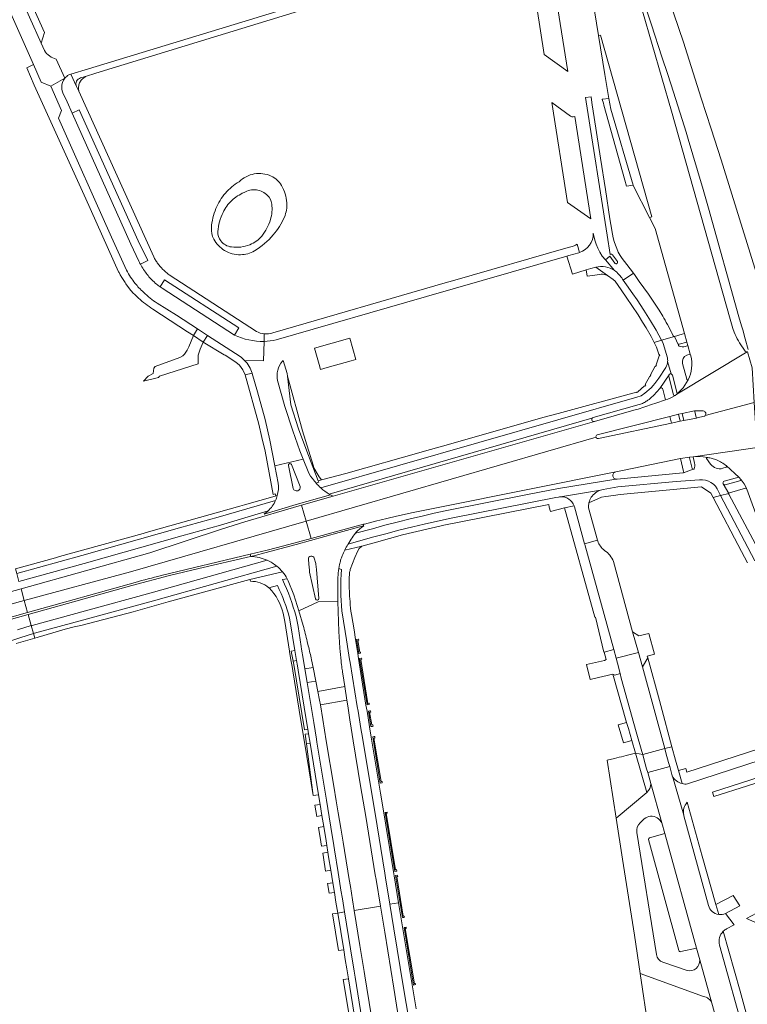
# Model space of a CAD drawing. Extents: x 146402 to 164798, y 455483 to 464134.
# Tile 491 of 575: x 156067 to 156263, y 463148 to 463413. Entities that reach past the tile are written whole.
import ezdxf

# ---------------------------------------------------------------- set-up
doc = ezdxf.new("R2010")
doc.units = 0
doc.header["$LTSCALE"] = 0.2
for name, color, linetype, lineweight in [('B-XX-VH-VERHARDING_ASFALT-GV', 252, 'CONTINUOUS', 18), ('B-XX-VH-VERHARDING_BETON-GV', 252, 'CONTINUOUS', 18), ('B-XX-VH-VERHARDING_BETONSTRAATSTEEN-GV', 252, 'CONTINUOUS', 18), ('B-XX-VH-VERHARDING_GESLOTEN-GV', 252, 'CONTINUOUS', 18), ('B-XX-VH-VERHARDING_SIERBESTRATING-GV', 252, 'CONTINUOUS', 18), ('B-XX-VH-VERHARDING_STRAATBAKSTEEN-GV', 252, 'CONTINUOUS', 18), ('B-XX-VH-VERHARDING_TEGEL-GV', 252, 'CONTINUOUS', 18)]:
    doc.layers.add(name, color=color, linetype=linetype, lineweight=lineweight)

msp = doc.modelspace()

# ---------------------------------------------------------------- linework, layer by layer
at = {"layer": 'B-XX-VH-VERHARDING_ASFALT-GV'}
for points in [[(156073.782, 463404.592), (156072.887, 463406.585), (156054.022, 463448.582), (156051.568, 463454.071), (156046.078, 463467.854), (156044.694, 463470.929), (156035.483, 463491.213), (156031.313, 463489.323), (156045.369, 463458.25), (156045.383, 463458.215), (156045.429, 463458.109), (156050.419, 463446.652), (156070.898, 463400.817), (156072.915, 463396.058), (156075.504, 463394.996), (156079.31, 463397.156), (156076.995, 463402.309)], [(156265.538, 463343.488), (156255.674, 463375.222), (156253.001, 463383.519), (156250.331, 463391.816), (156245.968, 463405.412), (156245.595, 463406.566), (156242.904, 463414.751), (156240.174, 463422.923), (156239.505, 463425.066), (156238.26, 463428.979), (156237.012, 463432.891), (156234.16, 463441.787), (156233.893, 463442.632), (156233.062, 463445.342), (156226.671, 463443.555)], [(156226.671, 463443.555), (156227.225, 463441.761), (156227.658, 463440.375), (156230.387, 463431.736), (156233.18, 463422.916), (156233.569, 463421.702), (156235.238, 463416.594), (156236.937, 463411.496), (156239.745, 463402.9), (156241.309, 463398.15), (156242.852, 463393.393), (156245.199, 463386.05), (156246.244, 463382.702), (156246.838, 463380.737), (156249.323, 463372.333), (156250.801, 463367.293), (156252.268, 463362.25), (156260.462, 463333.055), (156261.157, 463330.586), (156261.453, 463329.579), (156262.131, 463327.093), (156262.947, 463324.262)], [(156218.387, 463435.262), (156222.693, 463408.672), (156223.227, 463408.742), (156237.053, 463359.875), (156236.416, 463359.695), (156237.906, 463356.778), (156245.796, 463328.588), (156246.461, 463326.272), (156246.733, 463325.301), (156247.373, 463322.993), (156247.52, 463322.544)], [(156258.06, 463332.381), (156242.335, 463388.269), (156234.504, 463415.197)], [(156262.15, 463323.801), (156260.627, 463326.039), (156260.333, 463326.583), (156260, 463327.155), (156259.689, 463327.742), (156259.405, 463328.315), (156259.138, 463328.922), (156258.802, 463329.887), (156258.06, 463332.381)], [(156251.369, 463306.494), (156264.565, 463310.026), (156264.036, 463319.373), (156262.705, 463323.632), (156262.689, 463323.626), (156243.745, 463312.233), (156243.275, 463311.916), (156242.64, 463311.55), (156241.982, 463311.222), (156241.373, 463310.955), (156240.748, 463310.724), (156238.148, 463309.822), (156236.967, 463309.463)], [(156246.812, 463316.133), (156245.458, 463313.995), (156243.745, 463312.233), (156262.689, 463323.626)], [(156222.046, 463300.705), (156144.16, 463278.133), (156145.467, 463273.508), (156159.514, 463277.343), (156159.839, 463277.376), (156162.814, 463278.148), (156165.801, 463278.875), (156168.439, 463279.476), (156172.874, 463280.433), (156176.465, 463281.174), (156180.062, 463281.883), (156227.356, 463291.394), (156229.565, 463291.841), (156244.716, 463294.978), (156244.724, 463294.978), (156247.135, 463295.377), (156248.128, 463295.442), (156266.002, 463298.036), (156265.04, 463301.719), (156264.565, 463310.026), (156251.369, 463306.494)], [(156232.816, 463308.125), (156222.293, 463305.115), (156151.424, 463284.841)], [(156222.378, 463301.348), (156241.858, 463306.274), (156244.178, 463306.919), (156245.196, 463307.062), (156248.541, 463307.776), (156248.751, 463307.821), (156250.847, 463307.746)], [(156249.03, 463305.859), (156245.648, 463305.161), (156244.676, 463304.982), (156242.311, 463304.515), (156222.662, 463300.336)], [(156286.567, 463305.257), (156286.526, 463305.404), (156266.002, 463298.036), (156248.128, 463295.442), (156249.738, 463295.484), (156250.8, 463295.417), (156252, 463295.247), (156252.044, 463295.242), (156252.058, 463295.24)], [(156251.144, 463306.328), (156249.249, 463305.888), (156249.216, 463305.897), (156249.03, 463305.859)], [(156151.424, 463284.841), (156142.925, 463282.484), (156144.16, 463278.133), (156222.046, 463300.705)], [(156257.075, 463292.994), (156260.392, 463289.981), (156261.066, 463289.26), (156261.049, 463289.227), (156261.885, 463288.208), (156262.231, 463287.586), (156262.522, 463286.902), (156262.572, 463286.763), (156276.559, 463248.4), (156280.431, 463249.613), (156292.984, 463253.547), (156291.068, 463260.251), (156281.955, 463292.623)], [(156105.155, 463263.505), (156129.082, 463269.278), (156133.642, 463270.378), (156138.121, 463271.502), (156145.467, 463273.508), (156144.16, 463278.133), (156096.911, 463264.555), (156068.391, 463256.804), (156069.283, 463253.602)], [(156069.427, 463253.102), (156097.291, 463260.882), (156107.447, 463263.56), (156115.27, 463265.439), (156129.221, 463268.65), (156129.236, 463268.653), (156129.082, 463269.278), (156105.155, 463263.505)], [(156098.196, 463261.702), (156069.283, 463253.602), (156056.815, 463250.109), (156047.898, 463247.722), (156025.064, 463241.338), (156000, 463234.42), (155965.831, 463224.966), (155966.014, 463224.438), (156000, 463233.866), (156032.991, 463243.094), (156058.511, 463250.054), (156069.427, 463253.102)], [(156068.391, 463256.804), (156067.511, 463259.964), (156067.509, 463259.972), (156031.76, 463249.999), (156000, 463241.42), (155985.986, 463237.635), (155966.81, 463232.35)], [(156069.283, 463253.602), (156098.196, 463261.702)], [(155950.7, 463228.296), (155951.551, 463225.11), (155977.209, 463231.626), (156035.982, 463247.99), (156068.391, 463256.804)], [(156153.188, 463243.987), (156153.072, 463245.672), (156152.946, 463248.482), (156152.683, 463256.521), (156147.356, 463256.497), (156142.142, 463254.041)], [(156142.142, 463254.041), (156143.343, 463250.121)], [(156144.44, 463245.799), (156144.715, 463244.645)], [(156145.569, 463240.919), (156145.985, 463238.866), (156146.737, 463235.152), (156147.291, 463232.418), (156154.517, 463233.697), (156153.98, 463237.168)], [(156242.576, 463209.655), (156242.535, 463209.727), (156241.857, 463212.195), (156235.919, 463210.655), (156236.766, 463207.656), (156236.765, 463207.639), (156239.707, 463197.075), (156240.51, 463194.19), (156249.063, 463163.426), (156249.945, 463160.255), (156249.945, 463160.246), (156253.176, 463148.674), (156253.185, 463148.654), (156260.51, 463122.467), (156266.39, 463124.099), (156265.006, 463128.974)], [(156245.601, 463199.187), (156242.576, 463209.655)], [(156252.255, 463174.906), (156245.654, 463198.96)], [(156257.12, 463168.586), (156259.157, 463169.651), (156256.822, 463172.719), (156256.811, 463172.714)], [(156262.145, 463139.512), (156255.221, 463164.266)]]:
    msp.add_lwpolyline(points, dxfattribs=at)
for points in [[(156076.995, 463402.309, -0.2026778), (156073.782, 463404.592)], [(156262.689, 463323.626, -0.3437385), (156262.15, 463323.801)], [(156247.52, 463322.544, -0.1765713), (156246.812, 463316.133)], [(156236.967, 463309.463, -0.0177671), (156232.816, 463308.125)], [(156250.847, 463307.746, -0.6404673), (156251.369, 463306.494)], [(156251.369, 463306.494, -0.095165), (156251.144, 463306.328)], [(156222.046, 463300.705, -0.3986537), (156222.378, 463301.348)], [(156222.662, 463300.336, -0.3947931), (156222.046, 463300.705)], [(156252.058, 463295.24, -0.0390449), (156253.264, 463294.995)], [(156253.264, 463294.995, -0.0344066), (156254.435, 463294.583)], [(156254.435, 463294.583, -0.0330639), (156255.785, 463293.896)], [(156255.785, 463293.896, -0.0384098), (156257.075, 463292.994)], [(156098.196, 463261.702, -0.0090767), (156105.155, 463263.505)], [(156105.155, 463263.505, 0.0090767), (156098.196, 463261.702)], [(156143.343, 463250.121, -0.0057653), (156144.44, 463245.799)], [(156144.715, 463244.645, -0.0096472), (156145.569, 463240.919)], [(156153.526, 463240.59, -0.0153026), (156153.188, 463243.987)], [(156153.768, 463238.64, -0.0061859), (156153.526, 463240.59)], [(156153.98, 463237.168, -0.0039933), (156153.768, 463238.64)], [(156245.654, 463198.96, -0.0135081), (156245.601, 463199.187)], [(156255.008, 463172.489, -0.3005678), (156252.255, 463174.906)], [(156256.811, 463172.714, -0.144788), (156255.008, 463172.489)], [(156255.221, 463164.266, -0.2730565), (156256.246, 463167.954)], [(156256.246, 463167.954, -0.0756641), (156257.12, 463168.586)]]:
    msp.add_lwpolyline(points, format="xyb", dxfattribs=at)
for points in [[(156113.853, 463328.014), (156116.484, 463326.28), (156117.636, 463328.044), (156114.956, 463329.79)], [(156142.925, 463282.484), (156142.267, 463282.302), (156127.683, 463277.963), (156121.376, 463276.002), (156102.09, 463269.619), (156067.509, 463259.972), (156067.511, 463259.964), (156068.391, 463256.804), (156096.911, 463264.555), (156144.16, 463278.133)], [(155951.551, 463225.11), (155952.538, 463221.399), (155964.831, 463224.675), (155965.831, 463224.966), (156000, 463234.42), (156025.064, 463241.338), (156047.898, 463247.722), (156056.815, 463250.109), (156069.283, 463253.602), (156068.391, 463256.804), (156035.982, 463247.99), (155977.209, 463231.626)], [(156157.627, 463246.371), (156158.258, 463242.604), (156158.765, 463242.689), (156158.775, 463242.974), (156158.541, 463242.937), (156158.042, 463246.098), (156158.253, 463246.134), (156158.198, 463246.467), (156158.108, 463246.452)], [(156160.572, 463228.793), (156160.98, 463228.858), (156161.104, 463228.877), (156161.049, 463229.23), (156160.712, 463229.177), (156158.847, 463240.992), (156159.096, 463241.031), (156159.041, 463241.36), (156158.955, 463241.347), (156158.481, 463241.272)], [(156227.471, 463241.306), (156226.808, 463243.707), (156224.191, 463242.946), (156224.791, 463240.977), (156224.298, 463240.737), (156219.511, 463239.648), (156220.44, 463235.648), (156221.15, 463235.82), (156226.52, 463237.082), (156227.069, 463236.808), (156228.491, 463237.174), (156227.822, 463240.032)], [(156233.424, 463242.871), (156227.471, 463241.306), (156227.822, 463240.032), (156228.491, 463237.174), (156228.776, 463235.958), (156232.836, 463221.577), (156234.339, 463216.255), (156234.577, 463215.413), (156240.521, 463217.053), (156234.489, 463238.995)], [(156154.517, 463233.697), (156147.291, 463232.418), (156147.762, 463230.095), (156147.98, 463228.763), (156155.077, 463230.07)], [(156152.76, 463199.816), (156153.446, 463195.672), (156154.077, 463191.871), (156154.434, 463189.702), (156155.341, 463184.137), (156155.711, 463181.866), (156156.016, 463179.998), (156156.596, 463176.431), (156157.061, 463173.577), (156164.111, 463174.744), (156162.933, 463181.867), (156162.725, 463183.122), (156160.134, 463198.793), (156158.773, 463207.03), (156156.773, 463219.121), (156156.242, 463222.542), (156155.891, 463224.808), (156155.796, 463225.425), (156155.321, 463228.493), (156155.077, 463230.07), (156147.98, 463228.763), (156148.615, 463224.893), (156149.559, 463219.138), (156151.582, 463206.918), (156152.234, 463202.986)], [(156161.478, 463226.836), (156161.416, 463227.21), (156161.258, 463227.184), (156160.873, 463227.12), (156161.559, 463222.943), (156161.952, 463223.008), (156162.103, 463223.032), (156162.034, 463223.45), (156161.761, 463223.405), (156161.205, 463226.791)], [(156162.555, 463220.28), (156162.409, 463220.256), (156162.012, 463220.19), (156164.057, 463207.747), (156164.459, 463207.813), (156164.6, 463207.836), (156164.54, 463208.207), (156164.267, 463208.162), (156162.351, 463219.815), (156162.624, 463219.86)], [(156165.937, 463199.703), (156165.901, 463199.922), (156165.756, 463199.898), (156165.358, 463199.833), (156167.962, 463184.033), (156168.506, 463184.123), (156168.434, 463184.553), (156168.161, 463184.508), (156165.664, 463199.658)], [(156168.147, 463182.914), (156170.016, 463171.616), (156170.415, 463171.681), (156170.562, 463171.706), (156170.504, 463172.057), (156170.231, 463172.011), (156168.468, 463182.658), (156168.741, 463182.703), (156168.691, 463183.004)], [(156169.154, 463143.572), (156167.68, 463152.683), (156165.245, 463167.743), (156164.111, 463174.744), (156157.061, 463173.577), (156158.595, 463164.162), (156159.73, 463157.195), (156159.922, 463156.019), (156161.641, 463145.469), (156162.388, 463140.883), (156164.5, 463127.923), (156165.806, 463119.906), (156167.835, 463107.457), (156168.467, 463103.576), (156168.876, 463101.068), (156175.974, 463102.269), (156175.342, 463106.089), (156175.021, 463108.026), (156172.883, 463120.952), (156172.657, 463122.315), (156172.431, 463123.685), (156172.212, 463125.007), (156171.739, 463127.868)], [(156170.458, 463168.939), (156173.007, 463153.524), (156173.555, 463153.615), (156173.503, 463153.927), (156173.23, 463153.882), (156170.784, 463168.674), (156171.057, 463168.719), (156171.005, 463169.03), (156170.858, 463169.006)]]:
    msp.add_lwpolyline(points, close=True, dxfattribs=at)
at = {"layer": 'B-XX-VH-VERHARDING_BETON-GV'}
msp.add_lwpolyline([(156225.444, 463391.728), (156225.977, 463388.862), (156231.994, 463368.392), (156232.02, 463368.304), (156236.416, 463359.695), (156237.053, 463359.875), (156223.227, 463408.742), (156222.693, 463408.672), (156224.39, 463398.148)], close=True, dxfattribs=at)
at = {"layer": 'B-XX-VH-VERHARDING_BETONSTRAATSTEEN-GV'}
for points in [[(156056.63, 463447.524), (156054.022, 463448.582), (156072.887, 463406.585), (156073.803, 463409.422), (156065.201, 463428.574)], [(156116.484, 463326.28), (156113.853, 463328.014), (156112.592, 463324.946), (156112.193, 463324.108), (156111.435, 463323.031), (156110.997, 463322.553), (156110.159, 463322.074), (156103.578, 463319.72), (156103.179, 463319.242), (156103.059, 463317.806), (156101.663, 463317.088), (156100.458, 463315.796), (156104.493, 463316.71), (156104.719, 463317.14), (156115.094, 463320.414), (156115.145, 463322.753), (156115.623, 463324.348)], [(156156.268, 463321.257), (156157.465, 463321.595), (156155.838, 463327.356), (156146.408, 463324.637), (156147.659, 463320.247), (156148.033, 463318.935), (156149.753, 463319.42), (156153.005, 463320.337)], [(156159.514, 463277.343), (156145.467, 463273.508), (156138.121, 463271.502), (156133.642, 463270.378), (156129.082, 463269.278), (156129.236, 463268.653), (156130.466, 463268.936), (156133.036, 463269.672), (156141.43, 463271.9), (156153.021, 463275.063), (156159.575, 463276.903)], [(156234.489, 463238.995), (156235.92, 463241.443), (156235.793, 463241.909), (156237.722, 463242.437), (156236.24, 463248.009), (156233.575, 463247.371), (156231.869, 463248.439), (156233.424, 463242.871)], [(156234.577, 463215.413), (156234.891, 463214.298), (156235.646, 463211.625), (156235.919, 463210.655), (156241.857, 463212.195), (156241.555, 463213.292), (156240.831, 463215.926), (156240.521, 463217.053)]]:
    msp.add_lwpolyline(points, close=True, dxfattribs=at)
for points in [[(156208.916, 463426.59), (156203.942, 463430.224), (156208.121, 463403.509), (156214.434, 463398.979), (156210.096, 463426.499), (156209.665, 463426.442)], [(156079.31, 463397.156), (156075.504, 463394.996), (156078.407, 463388.491), (156077.597, 463386.455), (156082.579, 463375.163), (156086.951, 463365.311), (156091.792, 463354.484), (156095.846, 463345.555)], [(156099.141, 463348.017), (156097.036, 463352.596), (156097.033, 463352.603), (156081.248, 463387.795), (156079.877, 463390.811), (156079.184, 463392.365)], [(156226.479, 463355.251), (156226.06, 463357.873), (156225.777, 463359.368), (156224.625, 463367.231), (156223.239, 463375.665), (156221.092, 463389.445), (156221.039, 463389.941), (156220.691, 463392.164), (156219.182, 463391.941), (156219.356, 463390.826), (156224.996, 463355.022), (156225.871, 463349.773), (156226.013, 463349.839), (156226.234, 463349.842), (156226.449, 463349.724), (156227.791, 463347.9), (156227.827, 463347.653), (156227.787, 463347.528), (156227.707, 463347.413), (156227.658, 463347.368), (156227.565, 463347.319), (156227.387, 463347.288), (156227.209, 463347.333), (156227.085, 463347.426), (156225.716, 463349.304)], [(156215.178, 463386.94), (156210.125, 463390.66), (156214.391, 463363.786), (156220.684, 463359.415)], [(156220.684, 463359.415), (156216.33, 463386.829), (156215.896, 463386.755)], [(156126.112, 463369.328), (156126.109, 463369.339)], [(156127.435, 463366.427), (156127.44, 463366.437)], [(156226.962, 463345.518), (156224.585, 463348.335), (156223.699, 463349.385), (156223.092, 463350.402), (156222.56, 463351.46), (156222.106, 463352.553), (156221.733, 463353.677), (156221.442, 463354.825), (156221.276, 463355.482)], [(156217.597, 463350.322), (156217.458, 463350.281), (156214.758, 463349.522), (156214.205, 463349.363), (156215.729, 463344.478), (156219.4, 463345.658), (156220.663, 463346.064), (156221.981, 463346.387)], [(156225.716, 463349.304), (156224.585, 463348.335), (156226.962, 463345.518)], [(156229.361, 463342.894), (156232.074, 463344.79), (156231.207, 463345.936), (156230.285, 463347.119), (156229.661, 463347.875)], [(156228.213, 463344.429), (156228.501, 463344.061)], [(156124.87, 463328.144), (156105.401, 463340.771)], [(156104.069, 463336.708), (156109.31, 463333.449), (156114.956, 463329.79), (156117.636, 463328.044), (156126.408, 463322.361)], [(156127.601, 463321.333), (156132.707, 463321.239), (156132.831, 463326.46)], [(156220.954, 463305.774), (156220.96, 463305.786), (156220.951, 463305.783), (156150.341, 463285.416)], [(156151.424, 463284.841), (156222.293, 463305.115), (156221.571, 463304.965)], [(156144.662, 463291.461), (156143.348, 463294.826), (156135.761, 463293.039)], [(156135.761, 463293.039), (156136.64, 463288.345)], [(156140.668, 463286.908), (156139.355, 463293.095)], [(156140.205, 463293.351), (156142.521, 463287.476)], [(156157.355, 463274.88), (156161.996, 463276.126), (156165.305, 463277.033), (156168.624, 463277.904), (156172.116, 463278.78), (156175.639, 463279.623), (156178.547, 463280.285), (156181.461, 463280.915), (156204.057, 463285.384), (156211.92, 463286.894), (156227.366, 463289.432)], [(156227.356, 463291.394), (156180.062, 463281.883), (156176.465, 463281.174), (156172.874, 463280.433), (156168.439, 463279.476), (156165.801, 463278.875), (156162.814, 463278.148), (156159.839, 463277.376), (156159.514, 463277.343), (156159.575, 463276.903), (156159.679, 463276.932), (156159.583, 463276.845)], [(156132.866, 463280.064), (156141.468, 463282.641), (156150.722, 463285.199)], [(156159.583, 463276.845), (156159.679, 463276.932), (156159.575, 463276.903), (156153.021, 463275.063), (156141.43, 463271.9), (156133.036, 463269.672), (156130.466, 463268.936), (156129.236, 463268.653)], [(156155.34, 463271.885), (156155.411, 463271.998), (156156.222, 463273.293)], [(156222.492, 463272.83), (156222.446, 463272.996), (156218.986, 463272.062)], [(156218.986, 463272.062), (156219.03, 463271.901), (156226.808, 463243.707), (156227.471, 463241.306), (156233.424, 463242.871), (156231.869, 463248.439), (156226.707, 463267.278)], [(156146.676, 463257.249), (156145.069, 463264.408), (156145.01, 463265.022), (156144.858, 463266.615), (156144.734, 463267.915)], [(156146.303, 463268.2), (156146.704, 463266.78), (156146.767, 463266.555), (156146.924, 463265.193)], [(156146.924, 463265.193), (156147.544, 463257.385)], [(156152.912, 463265.392), (156153.105, 463266.492)], [(156139.036, 463262.69), (156139.335, 463262.137), (156140.815, 463258.371), (156142.142, 463254.041)], [(156142.142, 463254.041), (156147.356, 463256.497), (156152.683, 463256.521), (156152.634, 463260.786)], [(156066.524, 463248.984), (156070.271, 463250.079), (156069.427, 463253.102), (156058.511, 463250.054), (156032.991, 463243.094), (156022.745, 463239.385), (156015.027, 463236.284), (156008.94, 463233.913)], [(156239.707, 463197.075), (156236.765, 463207.639)], [(156235.7, 463205.283), (156227.449, 463198.373), (156229.182, 463187.375), (156232.37, 463166.89), (156233.911, 463156.586), (156250.911, 463150.441)], [(156233.862, 463197.097), (156235.007, 463198.183)], [(156238.278, 463161.697), (156232.992, 463194.523)], [(156249.063, 463163.426), (156240.51, 463194.19), (156236.406, 463193.056)], [(156236.143, 463192.595), (156244.27, 463162.825)], [(156244.832, 463162.487), (156249.063, 463163.426)], [(156246.506, 463157.377), (156240.014, 463159.628)], [(156253.176, 463148.674), (156249.945, 463160.246)]]:
    msp.add_lwpolyline(points, dxfattribs=at)
for points in [[(156079.184, 463392.365, -0.3356332), (156079.31, 463397.156)], [(156215.896, 463386.755, -0.2100016), (156215.178, 463386.94)], [(156130.182, 463371.442, 0.1533057), (156126.112, 463369.328)], [(156134.73, 463370.851, 0.1536705), (156130.182, 463371.442)], [(156126.109, 463369.339, 0.0803777), (156122.424, 463366.254)], [(156137.502, 463368.331, 0.1538102), (156134.73, 463370.851)], [(156138.931, 463363.662, 0.1167391), (156137.502, 463368.331)], [(156122.424, 463366.254, 0.0807231), (156119.9, 463362.164)], [(156124.132, 463364.29, -0.0922946), (156127.435, 463366.427)], [(156127.44, 463366.437, -0.1682999), (156130.75, 463367.148)], [(156130.75, 463367.148, -0.1684726), (156133.789, 463365.658)], [(156133.789, 463365.658, -0.1689321), (156134.899, 463363.348)], [(156121.812, 463361.113, -0.0925861), (156124.132, 463364.29)], [(156134.899, 463363.348, -0.1007979), (156134.535, 463359.162)], [(156138.289, 463359.855, 0.1171435), (156138.931, 463363.662)], [(156119.9, 463362.164, 0.0806049), (156118.667, 463356.964)], [(156120.41, 463355.951, -0.0917887), (156121.812, 463361.113)], [(156134.535, 463359.162, -0.1012582), (156132.191, 463354.754)], [(156135.296, 463355.04, 0.0786578), (156138.289, 463359.855)], [(156118.667, 463356.964, 0.1413009), (156119.302, 463353.929)], [(156121.18, 463353.446, -0.1939683), (156120.41, 463355.951)], [(156130.251, 463350.788, 0.0790423), (156135.296, 463355.04)], [(156221.276, 463355.482, -0.3370265), (156217.597, 463350.322)], [(156229.661, 463347.875, -0.1263526), (156226.479, 463355.251)], [(156119.302, 463353.929, 0.1408588), (156122.236, 463350.864)], [(156124.078, 463351.818, -0.1926253), (156121.18, 463353.446)], [(156128.969, 463352.416, -0.1275987), (156124.078, 463351.818)], [(156132.191, 463354.754, -0.1273223), (156128.969, 463352.416)], [(156122.236, 463350.864, 0.1347084), (156126.497, 463349.728)], [(156126.497, 463349.728, 0.134235), (156130.251, 463350.788)], [(156099.574, 463347.211, -0.0107344), (156099.141, 463348.017)], [(156099.988, 463346.505, -0.0087962), (156099.574, 463347.211)], [(156095.846, 463345.555, 0.0215451), (156096.947, 463343.737)], [(156100.94, 463345.057, -0.0192074), (156099.988, 463346.505)], [(156101.877, 463343.829, -0.0199359), (156100.94, 463345.057)], [(156221.981, 463346.387, -0.2093629), (156226.962, 463345.518)], [(156226.962, 463345.518, -0.0658514), (156228.213, 463344.429)], [(156096.947, 463343.737, 0.0223178), (156098.196, 463342.018)], [(156098.196, 463342.018, 0.0213879), (156099.19, 463340.866)], [(156102.601, 463343.034, -0.0270247), (156101.877, 463343.829)], [(156103.943, 463341.831, -0.024745), (156102.601, 463343.034)], [(156104.887, 463341.12, -0.0162474), (156103.943, 463341.831)], [(156228.501, 463344.061, -0.003449), (156229.361, 463342.894)], [(156099.19, 463340.866, 0.0164189), (156100.473, 463339.591)], [(156100.473, 463339.591, 0.0181618), (156102.22, 463338.087)], [(156105.401, 463340.771, -0.0084664), (156104.887, 463341.12)], [(156102.22, 463338.087, 0.0179481), (156104.069, 463336.708)], [(156132.831, 463326.46, -0.1195734), (156124.87, 463328.144)], [(156126.408, 463322.361, -0.0506988), (156127.601, 463321.333)], [(156220.914, 463305.325, -0.2050587), (156220.954, 463305.774)], [(156221.171, 463305.014, -0.1900965), (156220.914, 463305.325)], [(156221.571, 463304.965, -0.1926716), (156221.171, 463305.014)], [(156139.355, 463293.095, -0.9201561), (156140.205, 463293.351)], [(156146.169, 463289.195, -0.0781695), (156144.662, 463291.461)], [(156146.806, 463288.386, -0.0180542), (156146.169, 463289.195)], [(156226.576, 463290.212, -0.197958), (156226.721, 463290.964)], [(156227, 463289.581, -0.1999284), (156226.576, 463290.212)], [(156226.721, 463290.964, -0.1981892), (156227.356, 463291.394)], [(156227.366, 463289.432, -0.1019876), (156227, 463289.581)], [(156136.64, 463288.345, -0.0973634), (156136.374, 463285.018)], [(156142.521, 463287.476, -0.9572479), (156140.668, 463286.908)], [(156148.102, 463287.057, -0.034666), (156146.806, 463288.386)], [(156150.341, 463285.416, -0.0510885), (156148.102, 463287.057)], [(156135.905, 463283.699, -0.1014904), (156133.903, 463280.902)], [(156136.374, 463285.018, -0.0537699), (156135.905, 463283.699)], [(156150.341, 463285.416, 0.0070741), (156150.722, 463285.199)], [(156150.722, 463285.199, -0.0070741), (156150.341, 463285.416)], [(156150.722, 463285.199, 0.0147641), (156151.424, 463284.841)], [(156133.903, 463280.902, -0.0484965), (156132.866, 463280.064)], [(156159.583, 463276.845, 0.071313), (156157.355, 463274.88)], [(156157.355, 463274.88, -0.071313), (156159.583, 463276.845)], [(156156.222, 463273.293, -0.046262), (156157.355, 463274.88)], [(156153.814, 463268.836, -0.0225118), (156154.513, 463270.396)], [(156154.513, 463270.396, -0.022354), (156155.34, 463271.885)], [(156224.316, 463270.307, -0.1543991), (156222.492, 463272.83)], [(156129.236, 463268.653, -0.1010827), (156133.688, 463267.625)], [(156144.734, 463267.915, -0.9057716), (156146.303, 463268.2)], [(156153.409, 463267.679, -0.0216747), (156153.814, 463268.836)], [(156226.707, 463267.278, 0.1509163), (156224.316, 463270.307)], [(156133.688, 463267.625, -0.0679272), (156136.252, 463266.039)], [(156136.252, 463266.039, -0.0478363), (156137.805, 463264.498)], [(156152.634, 463260.786, -0.0455839), (156152.912, 463265.392)], [(156153.105, 463266.492, -0.021973), (156153.409, 463267.679)], [(156137.805, 463264.498, -0.0478017), (156139.036, 463262.69)], [(156147.544, 463257.385, -0.9356206), (156146.676, 463257.249)], [(156236.765, 463207.639, -0.2135971), (156235.7, 463205.283)], [(156232.992, 463194.523, -0.2479056), (156233.862, 463197.097)], [(156235.007, 463198.183, -0.3171221), (156238.498, 463198.448)], [(156238.498, 463198.448, -0.0766706), (156239.707, 463197.075)], [(156236.406, 463193.056, 0.3704146), (156236.143, 463192.595)], [(156244.27, 463162.825, 0.4089954), (156244.832, 463162.487)], [(156240.014, 463159.628, -0.2772821), (156238.278, 463161.697)], [(156249.945, 463160.246, -0.4800308), (156246.506, 463157.377)], [(156250.911, 463150.441, -0.2574343), (156253.176, 463148.674)]]:
    msp.add_lwpolyline(points, format="xyb", dxfattribs=at)
at = {"layer": 'B-XX-VH-VERHARDING_GESLOTEN-GV'}
for points in [[(156256.822, 463172.719), (156260.715, 463174.795), (156258.933, 463177.561), (156254.262, 463175.136), (156255.008, 463172.489)], [(156256.811, 463172.714), (156256.822, 463172.719)]]:
    msp.add_lwpolyline(points, dxfattribs=at)
msp.add_lwpolyline([(156255.008, 463172.489, 0.144788), (156256.811, 463172.714)], format="xyb", dxfattribs=at)
at = {"layer": 'B-XX-VH-VERHARDING_SIERBESTRATING-GV'}
for points in [[(156246.584, 463207.542), (156270.301, 463215.247), (156269.362, 463218.137), (156246.415, 463210.682), (156246.148, 463211.656), (156244.201, 463211.123)], [(156244.201, 463211.123), (156245.151, 463207.643)]]:
    msp.add_lwpolyline(points, dxfattribs=at)
msp.add_lwpolyline([(156245.151, 463207.643, 0.0914052), (156246.584, 463207.542)], format="xyb", dxfattribs=at)
at = {"layer": 'B-XX-VH-VERHARDING_STRAATBAKSTEEN-GV'}
msp.add_lwpolyline([(156144.395, 463234.765), (156146.737, 463235.152), (156145.985, 463238.866), (156143.778, 463238.503)], close=True, dxfattribs=at)
at = {"layer": 'B-XX-VH-VERHARDING_TEGEL-GV'}
for points in [[(156083.535, 463397.217), (156084.797, 463397.603), (156087.654, 463398.476), (156146.47, 463416.497), (156146.76, 463416.586), (156149.913, 463417.555), (156191.003, 463430.129), (156199.584, 463432.755), (156200.598, 463433.061), (156200.16, 463434.52), (156200.124, 463434.51), (156175.42, 463427.08), (156085.64, 463399.675), (156080.933, 463398.244), (156082.426, 463394.954)], [(156095.846, 463345.555), (156091.792, 463354.484), (156086.951, 463365.311), (156082.579, 463375.163), (156077.597, 463386.455), (156078.407, 463388.491), (156075.504, 463394.996), (156072.915, 463396.058), (156070.898, 463400.817), (156069.032, 463399.941), (156071.083, 463395.25), (156084.929, 463364.763), (156093.738, 463345.134)], [(156083.006, 463393.674), (156082.426, 463394.954), (156080.933, 463398.244), (156080.322, 463398.058)], [(156083.006, 463393.674), (156082.98, 463394.313), (156082.969, 463394.587), (156082.98, 463394.861), (156083.015, 463395.134), (156083.073, 463395.402), (156083.154, 463395.665), (156083.256, 463395.92), (156083.38, 463396.165), (156083.524, 463396.399), (156083.687, 463396.619), (156083.869, 463396.826), (156084.067, 463397.016), (156084.281, 463397.188), (156084.797, 463397.603), (156083.535, 463397.217)], [(156082.426, 463394.954), (156083.006, 463393.674)], [(156079.184, 463392.365), (156079.877, 463390.811), (156081.248, 463387.795), (156083.147, 463388.679), (156098.986, 463353.454), (156101.552, 463348.178), (156099.574, 463347.211)], [(156103.162, 463349.169), (156083.006, 463393.674)], [(156136.09, 463326.869), (156176.475, 463338.544), (156214.205, 463349.363), (156214.758, 463349.522), (156217.458, 463350.281), (156217.597, 463350.322), (156216.973, 463352.533), (156216.556, 463352.302), (156216.12, 463352.111), (156215.67, 463351.958)], [(156215.67, 463351.958), (156214.572, 463351.644), (156183.435, 463342.733), (156181.524, 463342.155), (156135.21, 463328.734)], [(156221.981, 463346.387), (156225.154, 463344.159), (156226.669, 463343.094), (156227.142, 463342.586), (156228.76, 463340.337), (156230.342, 463338.062), (156231.698, 463336.048), (156233.333, 463333.555), (156234.525, 463331.644), (156235.471, 463330.088), (156236.827, 463327.746), (156237.676, 463326.177)], [(156239.974, 463333.223), (156238.999, 463334.802), (156236.864, 463338.038), (156236.129, 463339.104), (156233.67, 463342.578), (156232.561, 463344.125), (156232.089, 463344.77), (156232.074, 463344.79), (156229.361, 463342.894), (156230.253, 463341.662), (156231.96, 463339.226), (156233.076, 463337.59), (156234.862, 463334.866), (156236.689, 463331.937), (156238.165, 463329.439), (156239.671, 463326.768), (156243.106, 463327.788)], [(156094.765, 463343.355), (156095.103, 463342.808)], [(156104.887, 463341.12), (156106.076, 463342.972), (156126.069, 463330.093), (156124.87, 463328.144)], [(156130.765, 463329.137), (156107.315, 463344.362)], [(156228.501, 463344.061), (156228.213, 463344.429)], [(156237.676, 463326.177), (156239.671, 463326.768), (156238.165, 463329.439), (156236.689, 463331.937), (156234.862, 463334.866), (156233.076, 463337.59), (156231.96, 463339.226), (156230.253, 463341.662), (156229.361, 463342.894)], [(156095.865, 463341.648), (156095.879, 463341.629), (156097.032, 463340.096)], [(156102.9, 463335.126), (156112.252, 463329.056), (156113.853, 463328.014), (156114.956, 463329.79), (156109.31, 463333.449), (156104.069, 463336.708)], [(156242.781, 463327.905), (156242.393, 463328.702), (156242.279, 463328.938), (156241.23, 463330.987)], [(156246.461, 463326.272), (156245.796, 463328.588), (156245.149, 463328.393), (156243.106, 463327.788), (156244.173, 463325.4)], [(156126.408, 463322.361), (156117.636, 463328.044), (156116.484, 463326.28), (156122.109, 463322.863), (156122.36, 463322.706)], [(156132.831, 463326.46), (156132.877, 463328.463)], [(156132.877, 463328.463), (156132.831, 463326.46)], [(156237.676, 463326.177), (156238.329, 463324.902), (156238.939, 463322.975), (156238.961, 463322.937), (156239.105, 463322.963), (156239.195, 463322.73), (156239.042, 463322.596), (156238.181, 463320.16), (156238.282, 463320.122), (156238.026, 463319.723), (156237.971, 463319.797), (156236.699, 463317.442), (156236.79, 463317.357), (156236.625, 463317.081), (156236.508, 463317.128), (156235.267, 463314.828), (156235.418, 463314.796), (156235.181, 463314.446), (156235.094, 463314.488), (156233.298, 463312.897), (156233.31, 463312.778), (156232.978, 463312.695), (156232.938, 463312.793), (156211.853, 463307.09), (156208.143, 463306.086), (156180.168, 463298.142), (156176.547, 463297.113), (156175.678, 463296.866), (156154.77, 463290.926), (156148.245, 463289.229), (156147.392, 463289.007), (156147.55, 463288.603), (156146.806, 463288.386)], [(156148.102, 463287.057), (156232.973, 463311.453), (156234.138, 463311.839), (156235.165, 463312.51), (156236.818, 463314.004), (156237.409, 463314.622), (156237.876, 463315.164), (156238.876, 463316.577), (156240.756, 463319.435), (156240.969, 463319.844), (156241.129, 463320.275), (156241.236, 463320.724), (156241.276, 463321.03), (156241.293, 463321.337), (156241.289, 463321.568), (156241.236, 463322.026), (156241.169, 463322.328), (156240.187, 463325.573), (156239.956, 463326.182), (156239.671, 463326.768), (156237.676, 463326.177)], [(156244.173, 463325.4), (156243.106, 463327.788), (156239.671, 463326.768), (156239.956, 463326.182), (156240.187, 463325.573), (156241.169, 463322.328), (156241.236, 463322.026), (156241.289, 463321.568), (156241.293, 463321.337), (156241.276, 463321.03), (156242.219, 463317.719)], [(156244.357, 463325.711), (156246.461, 463326.272)], [(156244.353, 463325.156), (156244.222, 463325.308)], [(156246.446, 463322.729), (156247.373, 463322.993), (156246.733, 463325.301), (156246.078, 463325.108)], [(156122.36, 463322.706), (156125.247, 463320.906), (156126.26, 463320.016), (156127.149, 463318.804), (156127.754, 463317.417), (156129.608, 463317.876)], [(156139.012, 463317.789), (156137.915, 463321.271), (156137.798, 463321.139)], [(156241.276, 463321.03), (156241.236, 463320.724), (156241.129, 463320.275), (156240.969, 463319.844), (156240.756, 463319.435), (156238.876, 463316.577), (156237.876, 463315.164), (156237.409, 463314.622), (156236.818, 463314.004), (156235.165, 463312.51), (156234.138, 463311.839), (156232.973, 463311.453), (156148.102, 463287.057)], [(156242.219, 463317.719), (156241.276, 463321.03)], [(156246.405, 463316.261), (156245.302, 463320.519)], [(156135.761, 463293.039), (156134.406, 463299.877), (156133.085, 463305.5), (156131.05, 463312.906), (156129.635, 463317.792), (156129.608, 463317.876), (156127.754, 463317.417), (156131.458, 463304.181), (156132.21, 463300.629), (156133.078, 463296.927), (156135.302, 463285.345), (156135.827, 463285.491), (156135.991, 463284.91), (156136.374, 463285.018)], [(156136.459, 463315.896), (156138.431, 463308.953), (156140.525, 463302.421), (156142.479, 463297.05), (156143.348, 463294.826), (156144.662, 463291.461)], [(156146.806, 463288.386), (156147.55, 463288.603), (156147.392, 463289.007), (156144.023, 463297.632), (156142.086, 463302.955), (156140.011, 463309.43), (156139.089, 463317.142), (156139.012, 463317.789)], [(156237.584, 463312.038), (156238.368, 463312.867), (156239.145, 463313.802), (156241.659, 463317.485), (156241.698, 463317.542)], [(156241.659, 463317.485), (156239.145, 463313.802)], [(156242.88, 463312.002), (156241.605, 463317.109)], [(156242.584, 463317.344), (156243.801, 463312.484), (156243.745, 463312.233), (156245.458, 463313.995), (156246.812, 463316.133)], [(156240.023, 463313.59), (156240.748, 463310.724), (156241.373, 463310.955), (156241.982, 463311.222), (156242.64, 463311.55), (156243.275, 463311.916)], [(156221.257, 463306.042), (156233.675, 463309.461)], [(156150.341, 463285.416), (156220.951, 463305.783), (156220.96, 463305.786)], [(156247.85, 463292.328), (156247.139, 463295.184), (156247.135, 463295.377), (156244.724, 463294.978)], [(156244.724, 463294.978), (156245.585, 463291.475)], [(156252, 463295.247), (156250.8, 463295.417), (156249.738, 463295.484), (156248.128, 463295.442), (156248.527, 463293.718)], [(156252.834, 463293.45), (156251.746, 463294.943)], [(156136.64, 463288.345), (156135.761, 463293.039)], [(156248.165, 463292.093), (156245.52, 463291.155)], [(156245.52, 463291.155), (156248.165, 463292.093)], [(156256.49, 463288.877), (156260.392, 463289.981), (156257.075, 463292.994), (156257.13, 463292.846), (156257.089, 463292.71), (156256.989, 463292.612), (156256.093, 463292.344)], [(156227.366, 463289.432), (156211.92, 463286.894), (156204.057, 463285.384), (156181.461, 463280.915), (156178.547, 463280.285), (156175.639, 463279.623), (156172.116, 463278.78), (156168.624, 463277.904), (156165.305, 463277.033), (156161.996, 463276.126), (156157.355, 463274.88)], [(156249.822, 463289.225), (156243.541, 463288.807), (156227.899, 463287.326), (156223.932, 463286.68)], [(156223.932, 463286.68), (156227.899, 463287.326), (156243.541, 463288.807), (156249.822, 463289.225)], [(156245.396, 463291.108), (156227.745, 463289.434)], [(156262.522, 463286.902), (156262.231, 463287.586), (156261.885, 463288.208), (156261.049, 463289.227), (156260.998, 463289.129), (156260.93, 463289.084), (156256.766, 463287.947)], [(156212.449, 463284.688), (156223.242, 463286.486), (156223.253, 463286.488)], [(156223.242, 463286.486), (156212.449, 463284.688)], [(156220.252, 463283.515), (156220.127, 463283.054), (156223.546, 463284.597), (156224.673, 463284.753), (156226.722, 463285.036), (156228.509, 463285.282), (156250.406, 463287.409), (156252.926, 463285.629), (156253.51, 463284.519), (156255.476, 463285.076), (156254.939, 463286.095)], [(156223.253, 463286.488), (156223.242, 463286.486)], [(156254.939, 463286.095), (156255.476, 463285.076), (156255.485, 463285.079), (156257.698, 463285.595), (156256.224, 463288.134)], [(156256.224, 463288.134), (156257.698, 463285.595), (156257.772, 463285.703), (156257.889, 463285.761), (156262.202, 463286.991)], [(156136.374, 463285.018), (156135.991, 463284.91), (156135.79, 463284.854), (156127.561, 463282.539), (156126.282, 463282.18), (156101.776, 463275.287), (156100.309, 463274.874), (156077.831, 463268.626), (156076.78, 463268.334), (156066.009, 463265.342), (156066.36, 463264.088), (156066.361, 463264.083)], [(156135.905, 463283.699), (156120.531, 463279.195), (156110.126, 463276.318), (156083.863, 463268.936), (156066.361, 463264.083), (156066.96, 463261.937), (156066.962, 463261.93), (156084.464, 463266.783), (156110.726, 463274.165), (156121.153, 463277.047), (156133.903, 463280.902)], [(156066.361, 463264.083), (156083.863, 463268.936), (156110.126, 463276.318), (156120.531, 463279.195), (156135.905, 463283.699)], [(156211.991, 463284.631), (156211.257, 463284.493), (156183.086, 463278.94), (156179.458, 463278.174), (156175.839, 463277.362), (156172.762, 463276.631), (156169.053, 463275.704), (156165.519, 463274.781), (156161.995, 463273.822), (156155.411, 463271.998), (156155.34, 463271.885)], [(156156.222, 463273.293), (156155.411, 463271.998), (156161.995, 463273.822), (156165.519, 463274.781), (156169.053, 463275.704), (156172.762, 463276.631), (156175.839, 463277.362), (156179.458, 463278.174), (156183.086, 463278.94), (156211.257, 463284.493), (156211.991, 463284.631)], [(156264.734, 463267.511), (156255.476, 463285.076), (156253.51, 463284.519), (156261.159, 463269.989), (156262.743, 463266.981)], [(156266.294, 463269.314), (156257.733, 463285.363), (156257.683, 463285.457), (156257.685, 463285.474), (156257.698, 463285.595), (156255.485, 463285.079), (156255.476, 463285.076), (156264.734, 463267.511)], [(156154.513, 463270.396), (156159.125, 463271.457), (156163.013, 463272.537), (156170.053, 463274.448), (156180.449, 463276.919), (156180.663, 463276.96), (156209.342, 463282.604), (156209.485, 463281.934), (156209.802, 463280.707), (156213.548, 463281.744), (156216.164, 463282.262)], [(156216.164, 463282.262), (156213.548, 463281.744), (156221.688, 463252.349)], [(156221.688, 463252.349), (156221.853, 463252.385), (156224.098, 463242.919), (156224.191, 463242.946), (156226.808, 463243.707), (156219.03, 463271.901), (156218.986, 463272.062), (156216.235, 463282.041)], [(156216.235, 463282.041), (156218.986, 463272.062), (156222.446, 463272.996), (156220.044, 463281.746)], [(156220.127, 463283.054), (156220.252, 463283.515)], [(156155.998, 463265.149), (156157.175, 463268.384), (156158.008, 463270.17), (156158.404, 463270.818), (156159.125, 463271.457), (156154.513, 463270.396)], [(156133.688, 463267.625), (156102.499, 463258.902), (156084.812, 463254.013), (156070.503, 463250.146), (156070.271, 463250.079), (156070.867, 463247.936), (156071.103, 463248.011), (156085.397, 463251.874), (156103.093, 463256.765), (156136.252, 463266.039)], [(156136.252, 463266.039), (156103.093, 463256.765), (156085.397, 463251.874), (156071.103, 463248.011), (156070.867, 463247.936)], [(156153.105, 463266.492), (156152.912, 463265.392), (156153.621, 463265.176)], [(156070.867, 463247.936), (156071.204, 463246.72), (156079.363, 463249.158), (156081.811, 463249.795), (156083.595, 463250.133), (156097.604, 463253.796), (156107.075, 463256.484), (156129.023, 463262.513), (156137.805, 463264.498)], [(156137.805, 463264.498), (156129.023, 463262.513), (156129.161, 463261.995)], [(156137.81, 463262.461), (156139.036, 463262.69)], [(156134.127, 463260.257), (156136.417, 463260.875)], [(156136.417, 463260.875), (156134.127, 463260.257), (156134.206, 463260.192)], [(156137.915, 463253.384), (156138.427, 463251.203), (156139.667, 463243.202), (156139.694, 463243.041), (156140.121, 463240.452), (156140.35, 463239.06), (156140.542, 463237.896)], [(156139.652, 463252.08), (156139.773, 463251.597), (156141.131, 463243.386), (156141.572, 463240.675), (156141.806, 463239.234), (156141.986, 463238.123), (156144.164, 463224.894), (156144.597, 463222.271), (156144.804, 463221.021), (156145.226, 463218.46), (156147.494, 463204.601), (156147.912, 463202.015), (156148.392, 463199.053), (156148.871, 463196.092), (156149.494, 463192.251), (156149.701, 463190.973), (156149.99, 463189.183), (156150.185, 463187.982), (156150.775, 463184.337), (156151.319, 463180.981), (156151.734, 463178.414), (156152.157, 463175.808), (156152.637, 463172.844)], [(156140.542, 463237.896), (156142.734, 463224.605), (156143.161, 463222.016), (156143.361, 463220.798), (156143.788, 463218.209), (156146.051, 463204.436), (156144.24, 463218.288), (156143.898, 463220.879), (156144.804, 463221.021), (156144.597, 463222.271), (156143.72, 463222.115), (156140.818, 463239.67), (156140.64, 463240.533), (156140.098, 463243.257), (156141.131, 463243.386), (156139.773, 463251.597), (156139.652, 463252.08)], [(156152.637, 463172.844), (156154.441, 463173.141), (156153.873, 463176.655), (156153.497, 463178.975), (156153.098, 463181.443), (156152.731, 463183.714), (156151.736, 463189.86), (156151.552, 463190.991), (156150.749, 463195.943), (156150.301, 463198.707), (156149.581, 463203.148), (156149.145, 463205.839), (156147.039, 463218.726), (156146.895, 463219.571), (156146.166, 463224.028), (156144.395, 463234.765), (156143.778, 463238.503), (156143.328, 463241.231), (156142.92, 463243.719), (156142.808, 463244.443), (156141.951, 463249.857), (156141.441, 463252.552)], [(156153.756, 463254.045), (156154.587, 463248.461), (156154.954, 463246.293), (156155.424, 463243.331), (156155.815, 463240.968), (156155.955, 463240.137), (156157.887, 463228.379), (156158.107, 463227.061), (156158.294, 463225.914), (156158.866, 463222.452), (156159.274, 463219.979), (156161.406, 463207.06), (156162.64, 463199.582), (156165.28, 463183.562), (156165.491, 463182.277), (156166.643, 463175.26), (156168.971, 463175.644), (156167.78, 463182.853), (156167.595, 463183.972), (156164.558, 463202.427), (156164.126, 463205.066), (156161.646, 463220.13), (156161.189, 463222.882), (156160.495, 463227.058), (156160.217, 463228.734), (156159.006, 463236.029), (156158.199, 463241.228), (156157.992, 463242.563), (156157.406, 463246.337), (156157.004, 463248.925), (156156.3, 463253.086)], [(156070.867, 463247.936), (156070.271, 463250.079), (156066.524, 463248.984)], [(156066.228, 463245.233), (156071.204, 463246.72)], [(156067.149, 463246.76), (156070.867, 463247.936)], [(156071.204, 463246.72), (156070.867, 463247.936), (156067.149, 463246.76)], [(156243.44, 463213.907), (156242.45, 463217.534), (156240.521, 463217.053), (156240.831, 463215.926), (156241.555, 463213.292), (156241.857, 463212.195), (156242.535, 463209.727), (156242.576, 463209.655)], [(156235.919, 463210.655), (156235.646, 463211.625), (156234.891, 463214.298), (156234.577, 463215.413), (156232.637, 463215.824), (156235.7, 463205.283)], [(156245.151, 463207.643), (156244.201, 463211.123), (156243.44, 463213.907)], [(156236.765, 463207.639), (156236.766, 463207.656), (156235.919, 463210.655)], [(156254.262, 463175.136), (156250.596, 463188.153), (156246.96, 463201.061), (156246.525, 463202.606)], [(156245.654, 463198.96), (156252.255, 463174.906)], [(156235.007, 463198.183), (156233.862, 463197.097)], [(156236.406, 463193.056), (156240.51, 463194.19), (156239.707, 463197.075)], [(156232.992, 463194.523), (156238.278, 463161.697)], [(156244.27, 463162.825), (156236.143, 463192.595)], [(156173.683, 463147.133), (156168.971, 463175.644), (156166.643, 463175.26), (156167.73, 463168.638), (156170.339, 463152.746), (156171.718, 463144.355), (156174.335, 463128.447), (156175.047, 463124.117), (156175.277, 463122.719), (156175.496, 463121.39), (156177.689, 463108.056), (156177.886, 463106.859), (156179.077, 463099.621), (156176.807, 463099.251), (156176.85, 463099.161)], [(156255.008, 463172.489), (156254.262, 463175.136)], [(156167.211, 463093.864), (156166.709, 463096.993), (156165.61, 463103.849), (156165.187, 463106.482), (156163.02, 463119.995), (156161.91, 463126.915), (156159.616, 463141.141), (156159.078, 463144.472), (156157.28, 463155.589), (156157.013, 463157.23), (156156.037, 463163.274), (156154.441, 463173.141), (156152.637, 463172.844), (156154.228, 463163.018), (156154.655, 463160.383), (156155.06, 463157.879), (156155.494, 463155.199), (156157.394, 463143.467), (156157.836, 463140.737), (156160.071, 463126.941), (156160.523, 463124.146), (156160.745, 463122.778), (156161.166, 463120.178)], [(156264.785, 463137.45), (156263.954, 463140.42), (156260.743, 463151.891), (156256.246, 463167.954)], [(156249.945, 463160.246), (156249.945, 463160.255), (156249.063, 463163.426), (156244.832, 463162.487)], [(156255.221, 463164.266), (156262.145, 463139.512)], [(156240.014, 463159.628), (156246.506, 463157.377)], [(156250.911, 463150.441), (156233.911, 463156.586), (156236.156, 463141.568), (156246.344, 463144.31), (156247.28, 463144.562), (156252.14, 463145.87), (156254.836, 463136.149)], [(156262.589, 463115.014), (156262.567, 463115.113), (156261.846, 463117.69), (156261.512, 463118.886), (156260.831, 463121.318), (156260.51, 463122.467), (156253.185, 463148.654), (156253.176, 463148.674)]]:
    msp.add_lwpolyline(points, dxfattribs=at)
for points in [[(156080.322, 463398.058, 0.0867431), (156079.31, 463397.156)], [(156079.31, 463397.156, 0.3356332), (156079.184, 463392.365)], [(156083.535, 463397.217, 0.471517), (156082.426, 463394.954)], [(156082.426, 463394.954, -0.471517), (156083.535, 463397.217)], [(156099.574, 463347.211, 0.0087962), (156099.988, 463346.505)], [(156103.688, 463348.237, -0.0192404), (156103.162, 463349.169)], [(156104.282, 463347.347, -0.0202177), (156103.688, 463348.237)], [(156104.984, 463346.453, -0.0225318), (156104.282, 463347.347)], [(156093.738, 463345.134, 0.0074777), (156094.174, 463344.351)], [(156096.947, 463343.737, -0.0215451), (156095.846, 463345.555)], [(156099.988, 463346.505, 0.0192074), (156100.94, 463345.057)], [(156100.94, 463345.057, 0.0199359), (156101.877, 463343.829)], [(156105.649, 463345.736, -0.0231765), (156104.984, 463346.453)], [(156106.451, 463345.012, -0.0222892), (156105.649, 463345.736)], [(156107.315, 463344.362, -0.0210882), (156106.451, 463345.012)], [(156226.962, 463345.518, 0.2093629), (156221.981, 463346.387)], [(156228.213, 463344.429, 0.0658514), (156226.962, 463345.518)], [(156094.174, 463344.351, 0.0084456), (156094.765, 463343.355)], [(156095.103, 463342.808, 0.0083956), (156095.865, 463341.648)], [(156098.196, 463342.018, -0.0223178), (156096.947, 463343.737)], [(156099.19, 463340.866, -0.0213879), (156098.196, 463342.018)], [(156101.877, 463343.829, 0.0270247), (156102.601, 463343.034)], [(156102.601, 463343.034, 0.024745), (156103.943, 463341.831)], [(156103.943, 463341.831, 0.0162474), (156104.887, 463341.12)], [(156229.361, 463342.894, 0.003449), (156228.501, 463344.061)], [(156097.032, 463340.096, 0.0170693), (156097.965, 463339.096)], [(156100.473, 463339.591, -0.0164189), (156099.19, 463340.866)], [(156102.22, 463338.087, -0.0181618), (156100.473, 463339.591)], [(156097.965, 463339.096, 0.0180379), (156099.055, 463338.078)], [(156099.055, 463338.078, 0.0161025), (156100.93, 463336.54)], [(156100.93, 463336.54, 0.0164917), (156102.9, 463335.126)], [(156104.069, 463336.708, -0.0179481), (156102.22, 463338.087)], [(156241.23, 463330.987, 0.0108325), (156239.974, 463333.223)], [(156132.877, 463328.463, -0.1041381), (156130.765, 463329.137)], [(156135.21, 463328.734, -0.1101167), (156132.877, 463328.463)], [(156124.87, 463328.144, 0.1195734), (156132.831, 463326.46)], [(156132.831, 463326.46, 0.0475435), (156136.09, 463326.869)], [(156243.106, 463327.788, -0.2856836), (156242.781, 463327.905)], [(156244.173, 463325.4, -0.4304741), (156244.357, 463325.711)], [(156244.222, 463325.308, -0.0942518), (156244.173, 463325.4)], [(156246.078, 463325.108, -0.157672), (156244.353, 463325.156)], [(156127.601, 463321.333, 0.0506988), (156126.408, 463322.361)], [(156129.608, 463317.876, 0.1204874), (156127.601, 463321.333)], [(156137.798, 463321.139, 0.2336517), (156136.459, 463315.896)], [(156245.302, 463320.519, -0.3835322), (156246.446, 463322.729)], [(156241.605, 463317.109, -0.1965741), (156241.659, 463317.485)], [(156241.698, 463317.542, -0.2977046), (156242.219, 463317.719)], [(156242.219, 463317.719, -0.2810666), (156242.584, 463317.344)], [(156246.812, 463316.133, -0.5597018), (156246.405, 463316.261)], [(156239.145, 463313.802, -0.5993474), (156240.023, 463313.59)], [(156234.767, 463309.914, 0.0333056), (156235.795, 463310.502)], [(156235.795, 463310.502, 0.0327849), (156236.457, 463311.002)], [(156236.457, 463311.002, 0.0180181), (156237.584, 463312.038)], [(156243.275, 463311.916, -0.3187598), (156242.88, 463312.002)], [(156233.675, 463309.461, 0.031883), (156234.767, 463309.914)], [(156220.96, 463305.786, -0.1753813), (156221.257, 463306.042)], [(156251.746, 463294.943, -0.487396), (156252, 463295.247)], [(156248.165, 463292.093, -0.3597935), (156247.85, 463292.328)], [(156248.379, 463292.196, -0.1996645), (156248.165, 463292.093)], [(156248.527, 463293.718, -0.1747785), (156248.379, 463292.196)], [(156256.093, 463292.344, -0.317284), (156252.834, 463293.45)], [(156144.662, 463291.461, 0.0781695), (156146.169, 463289.195)], [(156146.169, 463289.195, 0.0180542), (156146.806, 463288.386)], [(156227.745, 463289.434, -0.0949985), (156227.366, 463289.432)], [(156245.52, 463291.155, -0.1359126), (156245.396, 463291.108)], [(156245.585, 463291.475, -0.3777736), (156245.52, 463291.155)], [(156254.939, 463286.095, 0.3529668), (156249.822, 463289.225)], [(156249.822, 463289.225, -0.3529668), (156254.939, 463286.095)], [(156136.374, 463285.018, 0.0973634), (156136.64, 463288.345)], [(156146.806, 463288.386, 0.034666), (156148.102, 463287.057)], [(156148.102, 463287.057, 0.0510885), (156150.341, 463285.416)], [(156223.242, 463286.486, 0.0520177), (156222.296, 463286.033)], [(156222.296, 463286.033, -0.0520177), (156223.242, 463286.486)], [(156223.932, 463286.68, 0.0354284), (156223.253, 463286.488)], [(156223.253, 463286.488, -0.0354284), (156223.932, 463286.68)], [(156256.224, 463288.134, -0.5142348), (156256.49, 463288.877)], [(156256.766, 463287.947, -0.327099), (156256.224, 463288.134)], [(156262.202, 463286.991, -0.2220793), (156262.522, 463286.902)], [(156133.903, 463280.902, 0.1014904), (156135.905, 463283.699)], [(156135.905, 463283.699, 0.0537699), (156136.374, 463285.018)], [(156212.449, 463284.688, 0.0327867), (156211.991, 463284.631)], [(156211.991, 463284.631, -0.0327867), (156212.449, 463284.688)], [(156216.164, 463282.262, 0.3349367), (156212.449, 463284.688)], [(156212.449, 463284.688, -0.3349367), (156216.164, 463282.262)], [(156220.981, 463284.864, 0.0884282), (156220.252, 463283.515)], [(156220.252, 463283.515, -0.0884282), (156220.981, 463284.864)], [(156222.296, 463286.033, 0.0869873), (156220.981, 463284.864)], [(156220.981, 463284.864, -0.0869873), (156222.296, 463286.033)], [(156216.235, 463282.041, 0.0136224), (156216.164, 463282.262)], [(156216.164, 463282.262, -0.0136224), (156216.235, 463282.041)], [(156220.044, 463281.746, -0.0756744), (156220.127, 463283.054)], [(156157.355, 463274.88, 0.046262), (156156.222, 463273.293)], [(156154.513, 463270.396, 0.0225118), (156153.814, 463268.836)], [(156155.34, 463271.885, 0.022354), (156154.513, 463270.396)], [(156153.814, 463268.836, 0.0216747), (156153.409, 463267.679)], [(156136.252, 463266.039, 0.0679272), (156133.688, 463267.625)], [(156137.805, 463264.498, 0.0478363), (156136.252, 463266.039)], [(156153.409, 463267.679, 0.021973), (156153.105, 463266.492)], [(156153.621, 463265.176, 0.0448308), (156153.756, 463254.045)], [(156155.79, 463264.167, -0.0609535), (156155.998, 463265.149)], [(156139.036, 463262.69, 0.0478017), (156137.805, 463264.498)], [(156141.441, 463252.552, 0.0406482), (156137.81, 463262.461)], [(156155.719, 463262.199, -0.0289624), (156155.79, 463264.167)], [(156129.161, 463261.995, -0.1773317), (156134.127, 463260.257)], [(156134.206, 463260.192, -0.1388791), (156137.915, 463253.384)], [(156136.417, 463260.875, -0.052195), (156139.652, 463252.08)], [(156139.652, 463252.08, 0.052195), (156136.417, 463260.875)], [(156155.924, 463256.544, -0.0277586), (156155.719, 463262.199)], [(156156.3, 463253.086, -0.0173348), (156155.924, 463256.544)], [(156058.737, 463243.871, -0.0284088), (156067.149, 463246.76)], [(156067.149, 463246.76, 0.0284088), (156058.737, 463243.871)], [(156242.576, 463209.655, 0.21211), (156245.151, 463207.643)], [(156235.7, 463205.283, 0.2135971), (156236.765, 463207.639)], [(156246.525, 463202.606, 0.2421193), (156245.601, 463199.187)], [(156245.601, 463199.187, 0.0135081), (156245.654, 463198.96)], [(156233.862, 463197.097, 0.2479056), (156232.992, 463194.523)], [(156238.498, 463198.448, 0.3171221), (156235.007, 463198.183)], [(156239.707, 463197.075, 0.0766706), (156238.498, 463198.448)], [(156236.143, 463192.595, -0.3704146), (156236.406, 463193.056)], [(156252.255, 463174.906, 0.3005678), (156255.008, 463172.489)], [(156256.246, 463167.954, 0.2730565), (156255.221, 463164.266)], [(156244.832, 463162.487, -0.4089954), (156244.27, 463162.825)], [(156238.278, 463161.697, 0.2772821), (156240.014, 463159.628)], [(156246.506, 463157.377, 0.4800308), (156249.945, 463160.246)], [(156253.176, 463148.674, 0.2574343), (156250.911, 463150.441)]]:
    msp.add_lwpolyline(points, format="xyb", dxfattribs=at)
for points in [[(156225.444, 463391.728), (156223.773, 463391.485), (156223.713, 463391.476), (156224.039, 463390.488), (156224.163, 463389.889), (156229.794, 463369.733), (156230.222, 463368.137), (156231.994, 463368.392), (156225.977, 463388.862)], [(156225.154, 463344.159), (156221.981, 463346.387), (156220.663, 463346.064), (156219.4, 463345.658), (156219.658, 463343.95), (156223.027, 463344.432), (156223.462, 463344.479), (156223.756, 463344.475), (156224.196, 463344.417), (156224.622, 463344.302)], [(156139.089, 463317.142), (156140.011, 463309.43), (156142.086, 463302.955), (156144.023, 463297.632), (156147.392, 463289.007), (156148.245, 463289.229), (156147.622, 463290.079), (156147.053, 463290.928), (156146.453, 463292.03), (156146.286, 463292.336), (156146.018, 463293.213), (156143.196, 463302.435)], [(156245.196, 463307.062), (156245.648, 463305.161), (156249.03, 463305.859), (156248.987, 463306.026), (156248.58, 463307.622), (156248.541, 463307.776)], [(156241.858, 463306.274), (156242.311, 463304.515), (156244.676, 463304.982), (156244.178, 463306.919)], [(156235.92, 463241.443), (156234.489, 463238.995), (156240.521, 463217.053), (156242.45, 463217.534), (156239.431, 463228.587), (156239.057, 463229.959)], [(156144.597, 463222.271), (156144.164, 463224.894), (156141.986, 463238.123), (156141.806, 463239.234), (156141.572, 463240.675), (156140.64, 463240.533), (156140.818, 463239.67), (156143.72, 463222.115)], [(156231.652, 463219.215), (156232.637, 463215.824), (156234.577, 463215.413), (156234.339, 463216.255), (156232.836, 463221.577), (156228.776, 463235.958), (156228.491, 463237.174), (156227.069, 463236.808), (156226.52, 463237.082), (156230.253, 463224.053), (156230.727, 463222.4)], [(156230.253, 463224.053), (156227.996, 463223.406), (156229.403, 463218.562), (156231.652, 463219.215), (156230.727, 463222.4)], [(156146.051, 463204.436), (156147.494, 463204.601), (156145.226, 463218.46), (156144.24, 463218.288)], [(156227.449, 463198.373), (156235.7, 463205.283), (156232.637, 463215.824), (156230.166, 463215.197), (156228.857, 463214.865), (156228.276, 463214.717), (156226.967, 463214.385), (156225.009, 463213.888)], [(156271.445, 463211.167), (156253.315, 463205.351), (156253.699, 463204.168), (156271.836, 463209.875), (156272.045, 463209.646), (156282.774, 463213.095), (156282.364, 463214.213), (156271.562, 463210.751)], [(156147.912, 463202.015), (156146.474, 463201.841), (156146.967, 463198.823), (156148.392, 463199.053)], [(156148.276, 463190.808), (156149.701, 463190.973), (156149.494, 463192.251), (156148.871, 463196.092), (156147.45, 463195.862), (156148.08, 463192.004)], [(156149.369, 463184.109), (156150.775, 463184.337), (156150.185, 463187.982), (156149.99, 463189.183), (156148.575, 463188.969), (156148.769, 463187.781)], [(156151.319, 463180.981), (156149.916, 463180.754), (156150.333, 463178.204), (156151.734, 463178.414)], [(156285.449, 463174.79), (156285.011, 463176.148), (156281.15, 463176.313), (156280.27, 463173.768), (156277.755, 463172.978), (156271.283, 463175.991), (156268.697, 463174.639), (156274.491, 463171.933), (156269.97, 463170.552), (156265.188, 463172.804), (156262.453, 463171.374), (156266.779, 463169.503), (156265.168, 463168.98), (156265.355, 463168.403), (156285.24, 463174.724)], [(156151.245, 463172.613), (156152.841, 463162.825), (156154.228, 463163.018), (156152.637, 463172.844)], [(156156.018, 463143.285), (156157.394, 463143.467), (156155.494, 463155.199), (156154.109, 463155.026)]]:
    msp.add_lwpolyline(points, close=True, dxfattribs=at)

doc.saveas('drawing.dxf')
